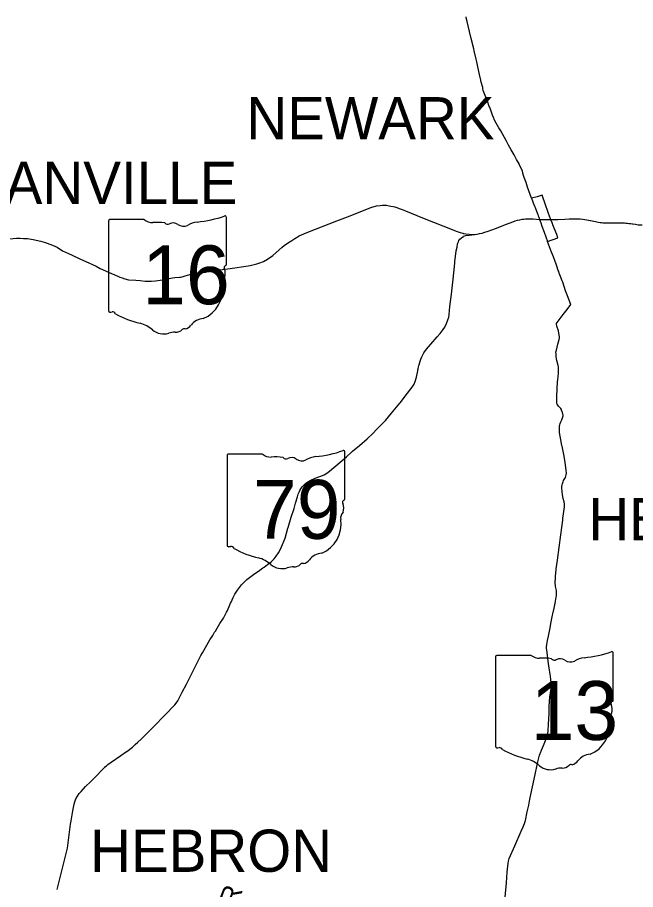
# Model space of a CAD drawing. Extents: x 1761803 to 2441803, y 509895 to 949895.
# Drawn here: x 1970029 to 1999264, y 814167 to 855435 of the extents above; entities that cross this region are included whole.
import ezdxf

# ---------------------------------------------------------------- set-up
doc = ezdxf.new("R2010")
doc.units = 0
for name, color, linetype in [('GM_X_County_Road', 7, 'Continuous'), ('GM_X_Minor_Lake', 7, 'Continuous'), ('GM_X_Township_Road', 7, 'Continuous')]:
    doc.layers.add(name, color=color, linetype=linetype)

msp = doc.modelspace()

# ---------------------------------------------------------------- linework, layer by layer
at = {"layer": 'GM_X_Minor_Lake'}
for points in [[(1991282, 855301), (1991254, 855420), (1991245, 855457)], [(1991292, 855248), (1991284, 855292), (1991282, 855301)], [(1991408, 854776), (1991406, 854783), (1991395, 854828), (1991292, 855248)], [(1991546, 854208), (1991485, 854444), (1991408, 854776)], [(1991611, 853950), (1991552, 854184), (1991546, 854208)], [(1991751, 853328), (1991722, 853454), (1991634, 853856), (1991611, 853950)], [(1991951, 852448), (1991950, 852460), (1991890, 852739), (1991802, 853102), (1991751, 853328)], [(1992063, 851985), (1992043, 852065), (1992041, 852123), (1991962, 852371), (1991951, 852448)], [(1992404, 851093), (1992403, 851097), (1992331, 851265), (1992273, 851430), (1992157, 851736), (1992064, 851979), (1992063, 851985)], [(1993254, 849393), (1993165, 849573), (1992888, 850069), (1992802, 850219), (1992669, 850434), (1992594, 850582), (1992544, 850694), (1992494, 850806), (1992431, 850993), (1992404, 851093)], [(1993753, 848508), (1993636, 848714), (1993515, 848932), (1993385, 849163), (1993311, 849278), (1993254, 849393)], [(1993931, 848062), (1993926, 848079), (1993915, 848165), (1993765, 848487), (1993753, 848508)], [(1994084, 847617), (1994002, 847857), (1993965, 847952), (1993931, 848062)], [(1994344, 846877), (1994155, 847409), (1994084, 847617)], [(1994853, 847032), (1994606, 846952), (1994344, 846877)], [(1994344, 846877), (1994474, 846537)], [(1995008, 846565), (1994853, 847032)], [(1982842, 844789), (1983001, 844888), (1983141, 844972), (1983355, 845095), (1983579, 845195), (1983756, 845272), (1985139, 845809), (1985767, 846051), (1986738, 846445), (1987006, 846519), (1987177, 846544), (1987295, 846547), (1987429, 846549), (1987489, 846546), (1987607, 846517), (1987688, 846505), (1987793, 846486), (1987877, 846466), (1987971, 846437), (1988076, 846402), (1988218, 846345)], [(1994474, 846537), (1994478, 846526), (1994530, 846391)], [(1995111, 846254), (1995008, 846565)], [(1988218, 846345), (1988385, 846278)], [(1988385, 846278), (1988657, 846168), (1988924, 846059), (1988944, 846051), (1989702, 845750), (1990146, 845573), (1990432, 845459), (1990700, 845348), (1990819, 845300), (1990969, 845252), (1991088, 845225), (1991122, 845218), (1991231, 845197), (1991402, 845175), (1991566, 845170)], [(1994530, 846391), (1994604, 846196)], [(1994604, 846196), (1994637, 846115), (1994662, 846048), (1994686, 845983)], [(1995245, 845904), (1995150, 846152), (1995113, 846250), (1995111, 846254)], [(1991778, 845186), (1991889, 845206), (1992009, 845232), (1992142, 845271), (1992297, 845328), (1992637, 845454), (1993163, 845649), (1993466, 845766), (1993568, 845806), (1993684, 845841), (1993786, 845866), (1993899, 845888), (1993984, 845897), (1994066, 845903), (1994099, 845905), (1994224, 845907), (1994426, 845899), (1994723, 845881), (1994734, 845881)], [(1994686, 845983), (1994723, 845881), (1994784, 845722)], [(1994734, 845881), (1994962, 845872), (1995022, 845872), (1995258, 845870), (1995270, 845871)], [(1994784, 845722), (1994837, 845562), (1994935, 845278)], [(1995264, 845855), (1995258, 845870), (1995245, 845904)], [(1995420, 845460), (1995354, 845628), (1995328, 845694), (1995307, 845746), (1995264, 845855)], [(1995270, 845871), (1995582, 845876), (1995915, 845893), (1996117, 845899), (1996330, 845908), (1996413, 845909)], [(1996413, 845909), (1996502, 845911), (1996642, 845902), (1996771, 845883), (1996964, 845857), (1997114, 845826)], [(1997114, 845826), (1997137, 845821), (1997372, 845773), (1997497, 845753), (1997591, 845736), (1997650, 845728), (1997715, 845720), (1997801, 845711), (1997925, 845709), (1998247, 845712)], [(1998247, 845712), (1998534, 845719), (1998603, 845719), (1998681, 845718), (1998748, 845713), (1998810, 845708), (1998878, 845700), (1998949, 845692), (1999018, 845682), (1999109, 845668), (1999134, 845664)], [(1999134, 845664), (1999268, 845647), (1999386, 845629), (1999484, 845621), (1999577, 845622)], [(1991566, 845170), (1991668, 845167)], [(1991668, 845167), (1991778, 845186)], [(1994935, 845278), (1995107, 844832)], [(1995537, 845161), (1995420, 845460)], [(1967922, 844654), (1969126, 844874), (1969608, 844952), (1969830, 844977), (1969983, 844986), (1970162, 844992), (1970318, 844982), (1970507, 844969), (1970771, 844931), (1971141, 844847), (1971333, 844790), (1971387, 844771), (1971438, 844753)], [(1980089, 843554), (1980191, 843568), (1980318, 843589), (1980733, 843649), (1981033, 843700), (1981230, 843739), (1981355, 843771), (1981497, 843816), (1981660, 843887), (1981852, 844003), (1982107, 844173), (1982556, 844571), (1982640, 844638), (1982842, 844789)], [(1990846, 844715), (1990873, 844785), (1990883, 844812), (1990912, 844873), (1990960, 844937), (1991027, 845011), (1991121, 845072), (1991130, 845078), (1991236, 845113), (1991393, 845139), (1991668, 845167)], [(1995107, 844832), (1995107, 844832), (1995595, 845011)], [(1995293, 844323), (1995107, 844832)], [(1995595, 845011), (1995595, 845011), (1995537, 845161)], [(1971438, 844753), (1971562, 844710), (1971687, 844660), (1971904, 844561), (1972154, 844397), (1972579, 844196), (1973018, 843990), (1973018, 843990)], [(1989153, 839372), (1989197, 839474), (1989244, 839567), (1989371, 839740), (1989584, 839980), (1989887, 840315), (1990023, 840481), (1990167, 840665), (1990250, 840787), (1990329, 840953), (1990392, 841126), (1990428, 841258), (1990443, 841349), (1990446, 841374), (1990477, 841757), (1990555, 842339), (1990624, 842904), (1990684, 843490), (1990716, 843816), (1990722, 843868), (1990783, 844395), (1990819, 844565), (1990846, 844715)], [(1973018, 843990), (1973259, 843879), (1973748, 843663)], [(1995539, 843666), (1995491, 843808), (1995459, 843888), (1995376, 844100), (1995293, 844323)], [(1973748, 843663), (1973947, 843561), (1974330, 843385), (1974516, 843303)], [(1979271, 843442), (1979726, 843505), (1980089, 843554)], [(1995628, 843411), (1995609, 843462), (1995539, 843666)], [(1974516, 843303), (1974601, 843266), (1974613, 843261)], [(1974613, 843261), (1974748, 843203), (1974877, 843150), (1974982, 843113), (1975107, 843074), (1975280, 843025), (1975632, 843001), (1975834, 842982), (1976062, 842963), (1976265, 842963)], [(1976949, 843038), (1977357, 843118), (1977476, 843134), (1977694, 843140), (1977735, 843146)], [(1977735, 843146), (1977818, 843159), (1977963, 843213), (1978186, 843274), (1978462, 843343), (1978925, 843382), (1978989, 843394), (1979120, 843418)], [(1979120, 843418), (1979169, 843427), (1979271, 843442)], [(1995818, 842908), (1995795, 842972), (1995714, 843181), (1995657, 843332), (1995628, 843411)], [(1976265, 842963), (1976367, 842963), (1976553, 842975), (1976884, 843025), (1976949, 843038)], [(1996203, 841846), (1996203, 841846), (1996047, 842260), (1995957, 842504), (1995818, 842908)], [(1995528, 840955), (1995558, 841000), (1995848, 841380), (1996026, 841618), (1996203, 841846)], [(1995583, 838293), (1995615, 838609), (1995622, 838849), (1995617, 838910), (1995604, 838968), (1995548, 839204), (1995515, 839370), (1995507, 839447), (1995502, 839521), (1995497, 839601), (1995520, 839698), (1995595, 839969), (1995658, 840197), (1995672, 840275), (1995668, 840318), (1995653, 840408), (1995612, 840600), (1995545, 840831), (1995528, 840924), (1995528, 840955)], [(1989015, 838962), (1989027, 839004), (1989073, 839168), (1989108, 839266), (1989153, 839372)], [(1988149, 837222), (1988374, 837508), (1988700, 837948), (1988792, 838082), (1988842, 838201), (1988901, 838421), (1988960, 838715), (1988971, 838765)], [(1988971, 838765), (1988981, 838807), (1989002, 838901), (1989015, 838962)], [(1995792, 835149), (1995784, 835185), (1995732, 835446), (1995674, 835792), (1995664, 835900), (1995664, 835981), (1995670, 836115), (1995678, 836154), (1995696, 836213), (1995734, 836303), (1995779, 836400), (1995823, 836534), (1995833, 836589), (1995836, 836630), (1995831, 836666), (1995807, 836746), (1995767, 836854), (1995754, 836887), (1995731, 836930), (1995702, 836964), (1995648, 837014), (1995621, 837038), (1995586, 837085), (1995556, 837137), (1995548, 837160), (1995546, 837184), (1995543, 837338), (1995546, 837501), (1995574, 838201), (1995583, 838293)], [(1984785, 833969), (1985585, 834645), (1985827, 834863), (1985875, 834905), (1986202, 835184), (1986575, 835493), (1986835, 835755), (1987031, 835955), (1987179, 836107), (1987443, 836370), (1987718, 836703), (1988121, 837186), (1988149, 837222)], [(1995819, 831644), (1995830, 831729), (1995911, 832274), (1995911, 832402), (1995889, 832515), (1995847, 832669), (1995809, 832853), (1995787, 833010), (1995776, 833154), (1995779, 833247), (1995787, 833313), (1995803, 833385), (1995839, 833465), (1995861, 833517), (1995944, 833666), (1995988, 833784), (1995996, 833875), (1995985, 833996), (1995931, 834395), (1995873, 834749), (1995792, 835149)], [(1982824, 831266), (1982832, 831296), (1982981, 831786), (1983111, 832200), (1983179, 832454), (1983268, 832745), (1983313, 832876), (1983350, 832968), (1983386, 833048), (1983432, 833129), (1983495, 833219), (1983574, 833305), (1983671, 833390), (1983762, 833457), (1983901, 833542), (1984111, 833628), (1984336, 833710), (1984537, 833789), (1984669, 833874), (1984781, 833966), (1984785, 833969)], [(1995540, 829552), (1995568, 829750), (1995732, 830958), (1995819, 831644)], [(1981634, 829385), (1981691, 829426), (1981863, 829541), (1982029, 829675), (1982164, 829810), (1982263, 829940), (1982369, 830095), (1982441, 830214), (1982520, 830380), (1982691, 830795), (1982759, 831037), (1982824, 831266)], [(1995483, 829028), (1995487, 829102), (1995511, 829350), (1995540, 829552)], [(1980135, 827774), (1980238, 827989), (1980284, 828082), (1980318, 828145), (1980373, 828232), (1980436, 828328), (1980624, 828580), (1980741, 828704), (1980883, 828835), (1981060, 828984), (1981190, 829076), (1981492, 829282), (1981634, 829385)], [(1995499, 827931), (1995511, 827993), (1995520, 828087), (1995528, 828178), (1995522, 828322), (1995484, 828502), (1995465, 828714), (1995475, 828882), (1995483, 829028)], [(1995352, 827211), (1995408, 827479), (1995472, 827797), (1995499, 827931)], [(1979944, 827346), (1980040, 827563), (1980109, 827720), (1980135, 827774)], [(1979391, 826402), (1979476, 826534), (1979605, 826753), (1979770, 827015), (1979917, 827286), (1979944, 827346)], [(1995148, 821932), (1995152, 821986), (1995173, 822487), (1995178, 822798), (1995197, 823083), (1995215, 823272), (1995251, 823584), (1995266, 823676), (1995273, 823729), (1995275, 823772), (1995277, 823834), (1995275, 823942), (1995258, 824101), (1995239, 824269), (1995179, 824643), (1995136, 824982), (1995079, 825378), (1995065, 825492), (1995054, 825586), (1995057, 825660), (1995065, 825764), (1995078, 825851), (1995098, 825956), (1995139, 826158), (1995206, 826474), (1995278, 826835), (1995339, 827151), (1995352, 827211)], [(1975595, 821025), (1975716, 821140), (1975880, 821278), (1976345, 821743), (1977141, 822562), (1977338, 822763), (1977472, 822902), (1977540, 822985), (1977610, 823090), (1977826, 823504), (1978019, 823887), (1978620, 825079), (1978707, 825246), (1978777, 825373), (1979136, 825979), (1979265, 826194), (1979283, 826224)], [(1979283, 826224), (1979354, 826343), (1979391, 826402)], [(1994755, 820605), (1994769, 820643), (1994819, 820770), (1994917, 820990), (1995011, 821218), (1995044, 821327), (1995069, 821420), (1995110, 821568), (1995127, 821654), (1995137, 821737), (1995148, 821932)], [(1974294, 820072), (1974306, 820082), (1974462, 820195), (1974915, 820513), (1975190, 820695), (1975202, 820705), (1975463, 820900), (1975595, 821025)], [(1993092, 813810), (1993154, 814491), (1993197, 814984), (1993232, 815421), (1993248, 815518), (1993286, 815633), (1993548, 816242), (1993859, 816928), (1993952, 817142), (1994013, 817293), (1994052, 817432), (1994135, 817838), (1994216, 818161), (1994270, 818452), (1994514, 819607), (1994597, 819984), (1994640, 820205), (1994725, 820523), (1994755, 820605)], [(1974169, 819968), (1974242, 820029), (1974294, 820072)], [(1972654, 817896), (1972713, 818201), (1972742, 818312), (1972795, 818459), (1972864, 818594), (1972946, 818717), (1973041, 818812), (1973252, 819039), (1973480, 819269), (1973762, 819555), (1974022, 819822), (1974163, 819963), (1974169, 819968)], [(1972053, 814735), (1972291, 815686), (1972392, 816132), (1972468, 816754), (1972538, 817266), (1972563, 817424), (1972654, 817896)], [(1971911, 814167), (1972053, 814735)]]:
    msp.add_lwpolyline(points, dxfattribs=at)
at = {"layer": 'GM_X_Township_Road'}
for p, q in [((1974341, 845794), (1974341, 841567)), ((1976027, 845867), (1974396, 845867)), ((1979910, 843760), (1979910, 845971)), ((1979909, 843761), (1979910, 843760)), ((1985511, 832659), (1985511, 834870)), ((1979942, 834692), (1979942, 830466)), ((1981627, 834765), (1979997, 834765)), ((1985510, 832659), (1985511, 832659)), ((1992642, 825176), (1992642, 820949)), ((1994327, 825249), (1992696, 825249)), ((1998210, 823143), (1998210, 825353)), ((1998210, 823143), (1998210, 823143))]:
    msp.add_line(p, q, dxfattribs=at)
for centre, radius, start, end in [((1977926, 851629), 5905, 275.8445, 288.9065), ((1979848, 845981), 62, 351.8621, 97.738), ((1974405, 845803), 64.5, 98.1301, 188.1301), ((1976415, 846357), 626, 231.6195, 271.1119), ((1976623, 843494), 2246, 80.4867, 94.9883), ((1977133, 845825), 181, 219.7921, 297.1024), ((1977398, 845336), 375, 54.4667, 119.1411), ((1977882, 846006), 452, 233.8562, 294.8282), ((1978679, 844576), 1188, 97.3462, 120.7689), ((1979896, 843598), 95.9, 107.944, 210.337), ((1979285, 843319), 576, 340.033, 23.6496), ((1979844, 843752), 66.3, 289.6038, 7.7341), ((1980132, 842835), 419, 136.8065, 186.9296), ((1978257, 842554), 1477, 292.3089, 8.9858), ((1974406, 841558), 65.1, 171.9584, 258.3066), ((1974415, 841991), 497, 267.339, 280.6039), ((1974517, 841324), 179, 29.7484, 93.2717), ((1976778, 845121), 4265, 240.4129, 257.1985), ((1978880, 840381), 809, 94.4031, 142.5768), ((1975507, 839669), 1334, 47.1842, 75.836), ((1976950, 841303), 847, 230.7004, 286.2918), ((1977501, 840986), 451, 268.777, 315.5493), ((1977909, 840577), 127, 65.7517, 132.6484), ((1977855, 841158), 477, 282.8732, 323.2771), ((1977439, 839841), 696, 85.6951, 111.2099), ((1983527, 840527), 5905, 275.8445, 288.9065), ((1985449, 834879), 62, 351.8621, 97.738), ((1980006, 834701), 64.5, 98.1301, 188.1301), ((1982016, 835256), 626, 231.6195, 271.1119), ((1982223, 832392), 2246, 80.4867, 94.9883), ((1982733, 834723), 181, 219.7921, 297.1024), ((1982998, 834235), 375, 54.4667, 119.1411), ((1983483, 834905), 452, 233.8562, 294.8282), ((1984280, 833474), 1188, 97.3462, 120.7689), ((1985496, 832497), 95.9, 107.944, 210.337), ((1984886, 832217), 576, 340.033, 23.6496), ((1985444, 832650), 66.3, 289.6038, 7.7341), ((1985733, 831734), 419, 136.8065, 186.9296), ((1983858, 831452), 1477, 292.3089, 8.9858), ((1980006, 830457), 65.1, 171.9584, 258.3066), ((1980016, 830889), 497, 267.339, 280.6039), ((1980118, 830222), 179, 29.7484, 93.2717), ((1982379, 834019), 4265, 240.4129, 257.1985), ((1984480, 829279), 809, 94.4031, 142.5768), ((1981107, 828567), 1334, 47.1842, 75.836), ((1982551, 830201), 847, 230.7004, 286.2918), ((1983102, 829884), 451, 268.777, 315.5493), ((1983510, 829475), 127, 65.7517, 132.6484), ((1983456, 830056), 477, 282.8732, 323.2771), ((1983040, 828740), 696, 85.6951, 111.2099), ((1996227, 831011), 5905, 275.8445, 288.9065), ((1998149, 825363), 62, 351.8621, 97.738), ((1992705, 825185), 64.5, 98.1301, 188.1301), ((1994716, 825739), 626, 231.6195, 271.1119), ((1994923, 822876), 2246, 80.4867, 94.9883), ((1995433, 825207), 181, 219.7921, 297.1024), ((1995698, 824718), 375, 54.4667, 119.1411), ((1996183, 825388), 452, 233.8562, 294.8282), ((1996980, 823958), 1188, 97.3462, 120.7689), ((1998196, 822980), 95.9, 107.944, 210.337), ((1997586, 822701), 576, 340.033, 23.6496), ((1998144, 823134), 66.3, 289.6038, 7.7341), ((1998432, 822217), 419, 136.8065, 186.9296), ((1996557, 821936), 1477, 292.3089, 8.9858), ((1992706, 820940), 65.1, 171.9584, 258.3066), ((1992716, 821373), 497, 267.339, 280.6039), ((1992817, 820706), 179, 29.7484, 93.2717), ((1995079, 824503), 4265, 240.4129, 257.1985), ((1997180, 819763), 809, 94.4031, 142.5768), ((1993807, 819051), 1334, 47.1842, 75.836), ((1995250, 820685), 847, 230.7004, 286.2918), ((1995801, 820368), 451, 268.777, 315.5493), ((1996209, 819959), 127, 65.7517, 132.6484), ((1996155, 820540), 477, 282.8732, 323.2771), ((1995740, 819223), 696, 85.6951, 111.2099)]:
    msp.add_arc(centre, radius, start, end, dxfattribs=at)

# ---------------------------------------------------------------- texts
at = {"layer": 'GM_X_County_Road'}
for s, height, rotation, p in [('NEWARK', 2000, 0, (1980856, 849664)), ('GRANVILLE', 2000, 0, (1965415, 846603)), ('HEATH', 2000, 0, (1997028, 830697)), ('HEBRON', 2000, 0, (1973467, 815004)), ('R', 900, 69.1691, (1980395, 813346))]:
    msp.add_text(s, height=height, rotation=rotation, dxfattribs=at).set_placement(p)
at = {"layer": 'GM_X_Township_Road'}
for s, p in [('16', (1975929, 841865)), ('79', (1981170, 830764)), ('13', (1994300, 821248))]:
    msp.add_text(s, height=2784.4, dxfattribs=at).set_placement(p)

doc.saveas('drawing.dxf')
